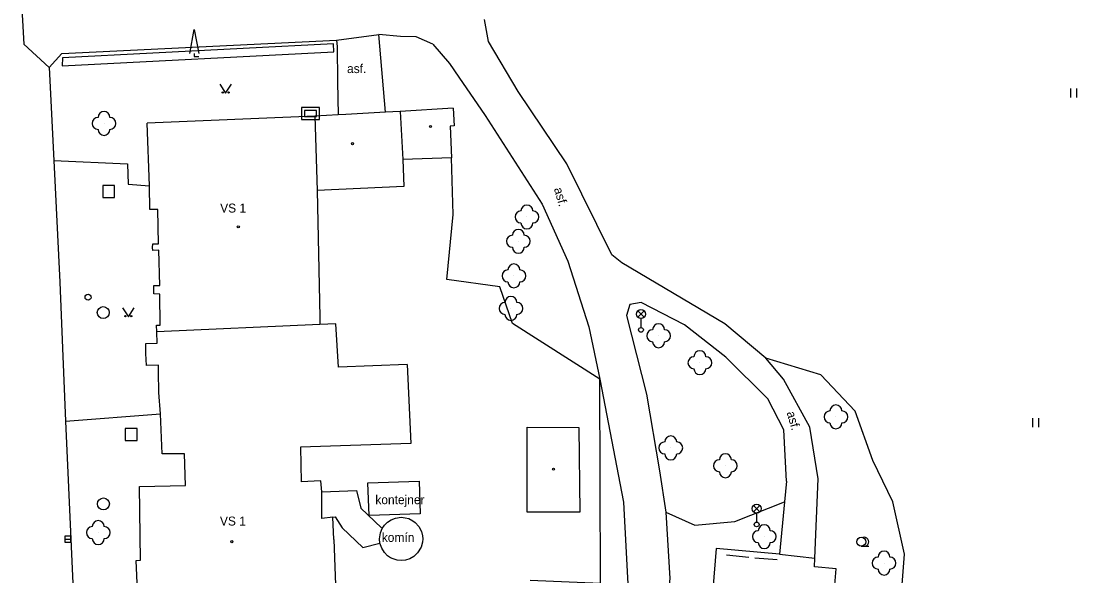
# Model space of a CAD drawing. Extents: x -737812 to -729375, y -1123000 to -1115500.
# Drawn here: x -736370.5 to -736282, y -1118719.2 to -1118672.7 of the extents above; entities that cross this region are included whole.
import ezdxf

# ---------------------------------------------------------------- set-up
doc = ezdxf.new("R2010")
doc.units = 0
for name, color, linetype in [('Doplněk polohopisu', 7, 'Continuous'), ('Hranice - ploty_ zdi', 7, 'Continuous'), ('Komunikace', 7, 'Continuous'), ('Pomocné popisy', 7, 'Continuous'), ('Popisy budov', 7, 'Continuous'), ('Povr_ zn_ inž_ sítí - el_', 7, 'Continuous'), ('Povr_ zn_ inž_ sítí - kan_', 7, 'Continuous'), ('Povr_ zn_ inž_ sítí - ner_', 7, 'Continuous'), ('Povr_ zn_ inž_ sítí - tep_', 7, 'Continuous'), ('Povr_ zn_ inž_ sítí - vod_', 7, 'Continuous'), ('Stavební objekty', 7, 'Continuous'), ('Zeleň', 7, 'Continuous'), ('Značky druhů budov', 7, 'Continuous'), ('Značky druhů pozemků', 7, 'Continuous')]:
    doc.layers.add(name, color=color, linetype=linetype)

msp = doc.modelspace()

# ---------------------------------------------------------------- linework, layer by layer
at = {"layer": 'Doplněk polohopisu'}
for p, q in [((-736311.45, -1118700.9), (-736314.92, -1118698.18)), ((-736307.92, -1118704.38), (-736311.45, -1118700.9)), ((-736306.59, -1118707), (-736307.92, -1118704.38)), ((-736306.36, -1118711.28), (-736306.59, -1118707))]:
    msp.add_line(p, q, dxfattribs=at)
for points in [[(-736303.97, -1118717.75), (-736303.69, -1118711.1), (-736304.41, -1118706.77), (-736306.6, -1118702.73), (-736308.1, -1118700.97), (-736311.52, -1118698.09), (-736320.17, -1118692.99), (-736321.01, -1118692.31), (-736324.78, -1118684.68), (-736328.85, -1118678.62), (-736331.33, -1118674.43), (-736331.69, -1118672.58)], [(-736344.08, -1118674.31), (-736340.55, -1118673.85)], [(-736339.99, -1118680.36), (-736340.55, -1118673.85)], [(-736336, -1118674.67), (-736337.4, -1118674.03), (-736338.71, -1118674.01), (-736340.55, -1118673.85)], [(-736367.12, -1118675.43), (-736344.08, -1118674.31)], [(-736344.08, -1118674.31), (-736344.03, -1118674.84), (-736344.01, -1118677.82)], [(-736336, -1118674.67), (-736334.61, -1118676.27), (-736333.83, -1118677.42), (-736331.62, -1118680.65), (-736326.83, -1118688.08), (-736324.68, -1118692.86), (-736322.94, -1118698.34), (-736322, -1118702.74), (-736320.02, -1118713.06), (-736319.57, -1118721.48), (-736320.88, -1118729.86)], [(-736368.18, -1118676.6), (-736367.12, -1118675.43)], [(-736344.01, -1118677.82), (-736343.95, -1118680.58)], [(-736367.79, -1118684.41), (-736361.61, -1118684.69), (-736361.55, -1118686.38), (-736359.76, -1118686.53)], [(-736314.92, -1118698.18), (-736318.55, -1118696.32), (-736319.48, -1118696.49), (-736319.76, -1118697.4), (-736318.1, -1118704.01), (-736317, -1118710.42), (-736316.48, -1118713.9), (-736316.14, -1118719.46), (-736317.29, -1118729.45)], [(-736366.8, -1118706.25), (-736358.85, -1118705.64)], [(-736306.36, -1118711.28), (-736306.52, -1118713.03), (-736306.93, -1118717.42)], [(-736306.93, -1118717.42), (-736303.97, -1118717.75)]]:
    msp.add_lwpolyline(points, dxfattribs=at)
at = {"layer": 'Hranice - ploty_ zdi'}
for points in [[(-736327.86, -1118719.6), (-736321.95, -1118719.84), (-736322, -1118702.74), (-736329.32, -1118698.08), (-736330.38, -1118694.99), (-736334.85, -1118694.38), (-736334.31, -1118688.93), (-736334.44, -1118684.18)], [(-736306.93, -1118717.42), (-736312.26, -1118716.94), (-736313.17, -1118728.29), (-736302.48, -1118729.28)], [(-736311.4, -1118717.47), (-736309.52, -1118717.66)], [(-736309, -1118717.71), (-736307.13, -1118717.87)], [(-736300.33, -1118729.41), (-736299.86, -1118724.56), (-736300.91, -1118724.46), (-736300.57, -1118720.85), (-736302.36, -1118720.65), (-736302.19, -1118718.65), (-736304.02, -1118718.48), (-736303.97, -1118717.75)]]:
    msp.add_lwpolyline(points, dxfattribs=at)
at = {"layer": 'Komunikace'}
for points in [[(-736368.46, -1118668.43), (-736370.53, -1118670.66), (-736370.3, -1118674.65), (-736368.18, -1118676.6)], [(-736368.18, -1118676.6), (-736367.79, -1118684.41)], [(-736367.79, -1118684.41), (-736367.29, -1118694.6), (-736367.06, -1118700.13), (-736366.8, -1118706.25)], [(-736366.8, -1118706.25), (-736366.08, -1118722.32)]]:
    msp.add_lwpolyline(points, dxfattribs=at)
at = {"layer": 'Povr_ zn_ inž_ sítí - el_'}
for p, q in [((-736318.824, -1118697.548), (-736318.296, -1118697.02)), ((-736318.288, -1118697.545), (-736318.816, -1118697.016)), ((-736318.56, -1118697.66), (-736318.56, -1118698.41)), ((-736309.124, -1118713.858), (-736308.596, -1118713.33)), ((-736308.588, -1118713.855), (-736309.116, -1118713.326)), ((-736308.86, -1118713.97), (-736308.86, -1118714.72))]:
    msp.add_line(p, q, dxfattribs=at)
for points in [[(-736347.02, -1118680.97), (-736345.52, -1118680.97), (-736345.52, -1118679.97), (-736347.02, -1118679.97)], [(-736346.77, -1118680.72), (-736345.77, -1118680.72), (-736345.77, -1118680.22), (-736346.77, -1118680.22)]]:
    msp.add_lwpolyline(points, close=True, dxfattribs=at)
for centre, radius in [((-736318.56, -1118697.285), 0.375), ((-736318.56, -1118698.61), 0.2), ((-736308.86, -1118713.595), 0.375), ((-736308.86, -1118714.92), 0.2)]:
    msp.add_circle(centre, radius, dxfattribs=at)
at = {"layer": 'Povr_ zn_ inž_ sítí - kan_'}
msp.add_line((-736366.86, -1118716.15), (-736366.36, -1118716.15), dxfattribs=at)
msp.add_lwpolyline([(-736366.86, -1118716.401), (-736366.36, -1118716.401), (-736366.36, -1118715.9), (-736366.86, -1118715.9)], close=True, dxfattribs=at)
for centre in [(-736363.64, -1118697.16), (-736363.63, -1118713.2)]:
    msp.add_circle(centre, 0.5, dxfattribs=at)
at = {"layer": 'Povr_ zn_ inž_ sítí - ner_'}
for p, q in [((-736360.81, -1118706.88), (-736361.81, -1118706.88)), ((-736361.81, -1118706.88), (-736361.81, -1118707.88)), ((-736360.81, -1118707.88), (-736360.81, -1118706.88)), ((-736361.81, -1118707.88), (-736360.81, -1118707.88))]:
    msp.add_line(p, q, dxfattribs=at)
at = {"layer": 'Povr_ zn_ inž_ sítí - tep_'}
for p, q in [((-736362.69, -1118686.51), (-736363.69, -1118686.51)), ((-736363.69, -1118686.51), (-736363.69, -1118687.51)), ((-736362.69, -1118687.51), (-736362.69, -1118686.51)), ((-736363.69, -1118687.51), (-736362.69, -1118687.51))]:
    msp.add_line(p, q, dxfattribs=at)
at = {"layer": 'Povr_ zn_ inž_ sítí - vod_'}
msp.add_circle((-736364.92, -1118695.87), 0.25, dxfattribs=at)
at = {"layer": 'Stavební objekty'}
msp.add_line((-736337.15, -1118711.29), (-736337.06, -1118714.04), dxfattribs=at)
for points in [[(-736334.31, -1118680.02), (-736338.74, -1118680.31), (-736339.99, -1118680.36), (-736343.3, -1118680.54), (-736343.95, -1118680.58), (-736345.91, -1118680.68), (-736359.96, -1118681.28)], [(-736338.74, -1118680.31), (-736338.52, -1118684.33), (-736338.44, -1118686.58), (-736345.72, -1118686.92)], [(-736334.31, -1118680.02), (-736334.21, -1118681.5), (-736334.55, -1118681.53), (-736334.44, -1118684.18), (-736338.52, -1118684.33)], [(-736345.91, -1118680.68), (-736345.72, -1118686.92), (-736345.49, -1118697.55), (-736345.48, -1118698.16), (-736359.14, -1118698.76)], [(-736359.01, -1118702.13), (-736359.02, -1118701.58), (-736360.03, -1118701.6), (-736360.08, -1118700.58), (-736360.07, -1118699.74), (-736359.12, -1118699.71), (-736359.14, -1118698.76), (-736359.17, -1118698.21), (-736358.87, -1118698.22), (-736358.89, -1118695.61), (-736359.4, -1118695.59), (-736359.4, -1118694.9), (-736358.91, -1118694.88), (-736358.99, -1118691.92), (-736359.49, -1118691.94), (-736359.51, -1118691.69), (-736359.49, -1118691.4), (-736359.02, -1118691.4), (-736359.08, -1118688.53), (-736359.73, -1118688.53), (-736359.76, -1118686.53), (-736359.96, -1118681.28)], [(-736338.15, -1118701.52), (-736343.92, -1118701.73), (-736344.13, -1118698.1), (-736345.48, -1118698.16)], [(-736338.15, -1118701.52), (-736337.86, -1118708.12), (-736347.1, -1118708.45), (-736347.05, -1118711.34)], [(-736358.85, -1118705.64), (-736358.97, -1118703.87), (-736359.01, -1118702.13)], [(-736344.32, -1118716.17), (-736343.81, -1118729.89), (-736355.98, -1118730.4), (-736360.33, -1118730.51), (-736360.89, -1118717.93), (-736360.52, -1118717.91), (-736360.6, -1118711.75), (-736356.75, -1118711.64), (-736356.82, -1118709), (-736358.69, -1118709.01), (-736358.85, -1118705.64)], [(-736328.1, -1118706.75), (-736323.76, -1118706.79), (-736323.68, -1118713.89), (-736328.1, -1118713.89), (-736328.1, -1118706.75)], [(-736344.32, -1118716.17), (-736344.39, -1118714.32), (-736345.32, -1118714.42), (-736345.33, -1118712.19), (-736345.39, -1118711.25), (-736347.05, -1118711.34)], [(-736337.06, -1118714.04), (-736341.36, -1118714.18), (-736341.45, -1118711.43), (-736337.15, -1118711.29)], [(-736345.33, -1118712.19), (-736342.42, -1118712.07), (-736342.06, -1118713.55), (-736340.32, -1118715.2)], [(-736344.39, -1118714.32), (-736344.21, -1118714.27), (-736343.61, -1118715.19), (-736341.88, -1118716.84), (-736340.44, -1118716.49)], [(-736340.26, -1118715.27), (-736340.07, -1118714.99), (-736339.81, -1118714.73), (-736339.49, -1118714.52), (-736339.14, -1118714.38), (-736338.66, -1118714.32), (-736338.33, -1118714.35), (-736338.03, -1118714.43), (-736337.68, -1118714.61), (-736337.48, -1118714.76)], [(-736337.48, -1118714.76), (-736337.17, -1118715.1), (-736336.97, -1118715.5), (-736336.87, -1118715.88), (-736336.85, -1118716.13), (-736336.88, -1118716.41), (-736336.99, -1118716.82), (-736337.29, -1118717.31)], [(-736340.44, -1118716.49), (-736340.47, -1118716.13), (-736340.41, -1118715.63), (-736340.26, -1118715.27)], [(-736339.34, -1118717.81), (-736339.55, -1118717.71), (-736339.8, -1118717.54), (-736340.07, -1118717.27), (-736340.29, -1118716.92), (-736340.44, -1118716.49)], [(-736337.29, -1118717.31), (-736337.6, -1118717.6), (-736337.95, -1118717.8), (-736338.31, -1118717.9), (-736338.66, -1118717.94), (-736339, -1118717.91), (-736339.34, -1118717.81)]]:
    msp.add_lwpolyline(points, dxfattribs=at)
at = {"layer": 'Zeleň'}
for points in [[(-736367.06, -1118675.81), (-736367.1, -1118676.48), (-736344.32, -1118675.29), (-736344.33, -1118674.62), (-736367.06, -1118675.81)], [(-736296.87, -1118722.84), (-736296.47, -1118717.4), (-736297.43, -1118713.02), (-736299.12, -1118709.55), (-736300.61, -1118705.41), (-736303.48, -1118702.39), (-736308.1, -1118700.97)], [(-736316.48, -1118713.9), (-736314.03, -1118714.99), (-736310.68, -1118714.66), (-736306.52, -1118713.03)]]:
    msp.add_lwpolyline(points, dxfattribs=at)
for centre in [(-736363.58, -1118681.3), (-736328.12, -1118689.14), (-736328.84, -1118691.18), (-736329.21, -1118694.08), (-736329.46, -1118696.81), (-736317.08, -1118699.1), (-736313.62, -1118701.36), (-736302.21, -1118705.9), (-736316.06, -1118708.5), (-736311.48, -1118710), (-736364.06, -1118715.6), (-736308.22, -1118715.94), (-736298.18, -1118718.16)]:
    msp.add_circle(centre, 0.0005, dxfattribs=at)
for centre, start, end in [((-736363.58, -1118680.8), 0, 179.99999), ((-736364.08, -1118681.3), 89.99999, 269.99999), ((-736363.08, -1118681.3), 270, 89.99999), ((-736363.58, -1118681.8), 179.99999, 359.99999), ((-736328.12, -1118688.64), 0, 179.99999), ((-736328.62, -1118689.14), 89.99999, 269.99999), ((-736327.62, -1118689.14), 270, 89.99999), ((-736328.12, -1118689.64), 179.99999, 359.99999), ((-736329.34, -1118691.18), 89.99999, 269.99999), ((-736328.84, -1118690.68), 0, 179.99999), ((-736328.34, -1118691.18), 270, 89.99999), ((-736328.84, -1118691.68), 179.99999, 359.99999), ((-736329.71, -1118694.08), 89.99999, 269.99999), ((-736329.21, -1118693.58), 0, 179.99999), ((-736328.71, -1118694.08), 270, 89.99999), ((-736329.21, -1118694.58), 179.99999, 359.99999), ((-736329.46, -1118696.31), 0, 179.99999), ((-736329.96, -1118696.81), 89.99999, 269.99999), ((-736328.96, -1118696.81), 270, 89.99999), ((-736329.46, -1118697.31), 179.99999, 359.99999), ((-736317.58, -1118699.1), 89.99999, 269.99999), ((-736317.08, -1118698.6), 0, 179.99999), ((-736316.58, -1118699.1), 270, 89.99999), ((-736317.08, -1118699.6), 179.99999, 359.99999), ((-736313.62, -1118700.86), 0, 179.99999), ((-736314.12, -1118701.36), 89.99999, 269.99999), ((-736313.12, -1118701.36), 270, 89.99999), ((-736313.62, -1118701.86), 179.99999, 359.99999), ((-736302.21, -1118705.4), 0, 179.99999), ((-736302.71, -1118705.9), 89.99999, 269.99999), ((-736301.71, -1118705.9), 270, 89.99999), ((-736302.21, -1118706.4), 179.99999, 359.99999), ((-736316.06, -1118708), 0, 179.99999), ((-736316.56, -1118708.5), 89.99999, 269.99999), ((-736315.56, -1118708.5), 270, 89.99999), ((-736316.06, -1118709), 179.99999, 359.99999), ((-736311.98, -1118710), 89.99999, 269.99999), ((-736311.48, -1118709.5), 0, 179.99999), ((-736310.98, -1118710), 270, 89.99999), ((-736311.48, -1118710.5), 179.99999, 359.99999), ((-736364.06, -1118715.1), 0, 179.99999), ((-736364.56, -1118715.6), 89.99999, 269.99999), ((-736363.56, -1118715.6), 270, 89.99999), ((-736308.72, -1118715.94), 89.99999, 269.99999), ((-736308.22, -1118715.44), 0, 179.99999), ((-736307.72, -1118715.94), 270, 89.99999), ((-736364.06, -1118716.1), 179.99999, 359.99999), ((-736308.22, -1118716.44), 179.99999, 359.99999), ((-736298.18, -1118717.66), 0, 179.99999), ((-736298.68, -1118718.16), 89.99999, 269.99999), ((-736297.68, -1118718.16), 270, 89.99999), ((-736298.18, -1118718.66), 179.99999, 359.99999)]:
    msp.add_arc(centre, 0.5, start, end, dxfattribs=at)
at = {"layer": 'Značky druhů budov'}
for centre in [(-736336.2, -1118681.56), (-736342.74, -1118683), (-736352.32, -1118689.97), (-736325.9, -1118710.28), (-736352.87, -1118716.36)]:
    msp.add_circle(centre, 0.0875, dxfattribs=at)
at = {"layer": 'Značky druhů pozemků'}
for p, q in [((-736282.51, -1118679.125), (-736282.51, -1118678.375)), ((-736282.01, -1118679.125), (-736282.01, -1118678.375)), ((-736285.7, -1118706.765), (-736285.7, -1118706.015)), ((-736285.2, -1118706.765), (-736285.2, -1118706.015)), ((-736300.09, -1118716.745), (-736299.465, -1118716.745))]:
    msp.add_line(p, q, dxfattribs=at)
for points in [[(-736356.385, -1118675.43), (-736356.01, -1118673.43), (-736355.635, -1118675.43)], [(-736356.01, -1118675.43), (-736356.01, -1118675.68), (-736355.635, -1118675.68)], [(-736353.88, -1118678.01), (-736353.38, -1118678.76), (-736352.88, -1118678.01)], [(-736362.04, -1118696.76), (-736361.54, -1118697.51), (-736361.04, -1118696.76)]]:
    msp.add_lwpolyline(points, dxfattribs=at)
for centre, radius in [((-736353.63, -1118678.71), 0.05), ((-736353.13, -1118678.71), 0.05), ((-736361.79, -1118697.461), 0.05), ((-736361.29, -1118697.461), 0.05), ((-736300.09, -1118716.37), 0.375)]:
    msp.add_circle(centre, radius, dxfattribs=at)
msp.add_arc((-736299.84, -1118716.37), 0.375, 249.49437, 109.04743, dxfattribs=at)

# ---------------------------------------------------------------- texts
at = {"layer": 'Pomocné popisy'}
msp.add_text('asf.', height=0.75, dxfattribs=at).set_placement((-736343.2, -1118677.08))
for p in [(-736325.86, -1118686.78), (-736306.35, -1118705.54)]:
    msp.add_text('asf.', height=0.75, rotation=285.91544, dxfattribs=at).set_placement(p)
at = {"layer": 'Popisy budov'}
for s, p in [('VS 1', (-736353.84, -1118688.77)), ('kontejner', (-736340.83, -1118713.22)), ('VS 1', (-736353.86, -1118715.01)), ('komín', (-736340.29, -1118716.38))]:
    msp.add_text(s, height=0.75, dxfattribs=at).set_placement(p)

doc.saveas('drawing.dxf')
